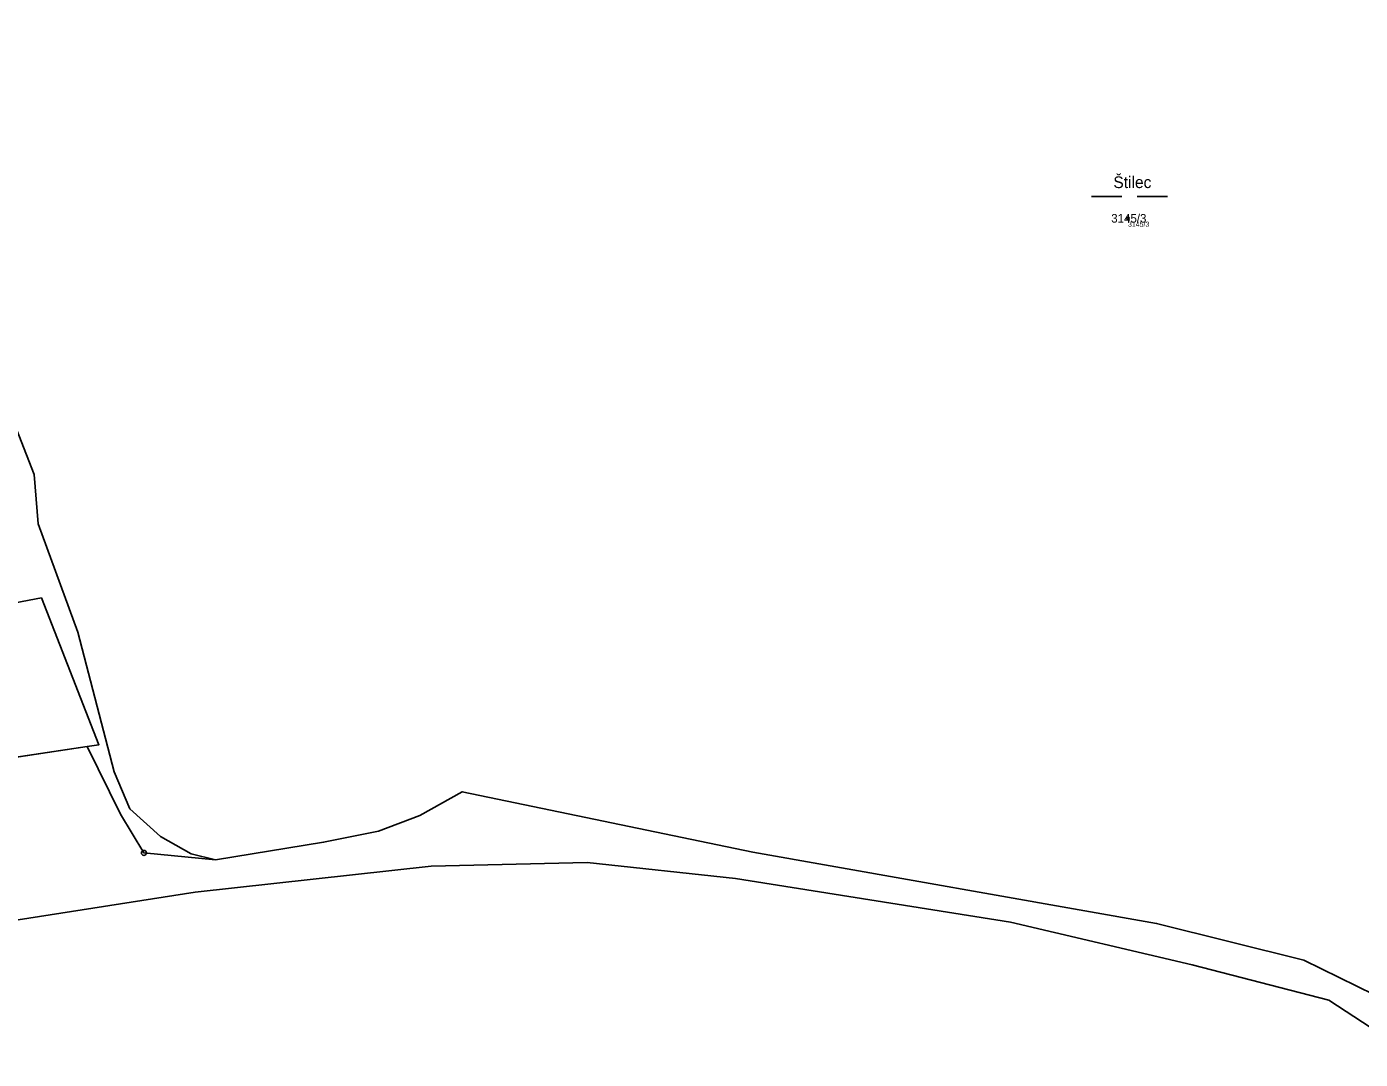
# Model space of a CAD drawing. Extents: x -761891 to -756141, y -1178507 to -1171885.
# Drawn here: x -760127.7 to -759864.2, y -1175745.8 to -1175541.8 of the extents above; entities that cross this region are included whole.
import ezdxf

# ---------------------------------------------------------------- set-up
doc = ezdxf.new("R2010")
doc.units = 0
for name, color, linetype in [('Definiční body', 7, 'Continuous'), ('Hranice parcel', 7, 'Continuous'), ('Parcelní čísla', 7, 'Continuous'), ('Polygon ku', 7, 'Continuous'), ('Polygon parcely', 7, 'Continuous'), ('Pop  PČ popisy', 7, 'Continuous'), ('Značky bodu BP', 7, 'Continuous'), ('Značky kultur', 7, 'Continuous')]:
    doc.layers.add(name, color=color, linetype=linetype)

msp = doc.modelspace()

# ---------------------------------------------------------------- linework, layer by layer
at = {"layer": 'Definiční body'}
msp.add_circle((-759910.08, -1175579.63), 0.25, dxfattribs=at)
at = {"layer": 'Hranice parcel'}
for p, q in [((-760124.78, -1175654.62), (-760131.32, -1175655.84)), ((-760113.43, -1175683.65), (-760124.78, -1175654.62)), ((-760115.72, -1175683.99), (-760152.22, -1175689.46)), ((-760115.72, -1175683.99), (-760113.43, -1175683.65))]:
    msp.add_line(p, q, dxfattribs=at)
for points in [[(-760154.05, -1175527.43), (-760149.65, -1175552.32), (-760144.14, -1175572.82), (-760135.4, -1175606.9), (-760126.24, -1175630.24), (-760125.4, -1175640), (-760117.59, -1175661.38), (-760110.41, -1175689.02), (-760107.29, -1175696.33), (-760101.25, -1175701.8), (-760095.18, -1175705.23), (-760090.4, -1175706.38)], [(-760090.4, -1175706.38), (-760104.52, -1175705.01), (-760109.13, -1175697.37), (-760115.72, -1175683.99)], [(-759791.53, -1175754.92), (-759797.66, -1175753.52), (-759827.54, -1175748.62), (-759833.95, -1175744.48), (-759841.19, -1175739.07), (-759850.47, -1175735.39), (-759861.36, -1175733.07), (-759875.31, -1175726.2), (-759904.42, -1175718.95), (-759984.18, -1175704.84), (-760041.64, -1175692.95), (-760050.02, -1175697.62), (-760058.15, -1175700.74), (-760069.03, -1175702.91), (-760090.4, -1175706.38)], [(-760179.9, -1175722.75), (-760167.01, -1175719.89), (-760129.36, -1175718.25), (-760094.4, -1175712.8), (-760047.78, -1175707.64), (-760016.97, -1175706.92), (-759987.61, -1175710.08), (-759933.31, -1175718.71), (-759897.37, -1175727.13), (-759870.42, -1175734.11), (-759853.64, -1175745.06), (-759851.02, -1175763.95)]]:
    msp.add_lwpolyline(points, dxfattribs=at)
at = {"layer": 'Polygon ku'}
msp.add_lwpolyline([(-760131.32, -1175655.84), (-760124.78, -1175654.62), (-760113.43, -1175683.65), (-760115.72, -1175683.99), (-760152.22, -1175689.46)], dxfattribs=at)
at = {"layer": 'Polygon parcely'}
for points in [[(-760131.32, -1175655.84), (-760124.78, -1175654.62), (-760113.43, -1175683.65), (-760115.72, -1175683.99), (-760109.13, -1175697.37), (-760104.52, -1175705.01), (-760090.4, -1175706.38), (-760095.18, -1175705.23), (-760101.25, -1175701.8), (-760107.29, -1175696.33), (-760110.41, -1175689.02), (-760117.59, -1175661.38), (-760125.4, -1175640), (-760126.24, -1175630.24), (-760135.4, -1175606.9)], [(-760135.4, -1175606.9), (-760126.24, -1175630.24), (-760125.4, -1175640), (-760117.59, -1175661.38), (-760110.41, -1175689.02), (-760107.29, -1175696.33), (-760101.25, -1175701.8), (-760095.18, -1175705.23), (-760090.4, -1175706.38), (-760069.03, -1175702.91), (-760058.15, -1175700.74), (-760050.02, -1175697.62), (-760041.64, -1175692.95), (-759984.18, -1175704.84), (-759904.42, -1175718.95), (-759875.31, -1175726.2), (-759861.36, -1175733.07), (-759850.47, -1175735.39), (-759841.19, -1175739.07), (-759833.95, -1175744.48), (-759827.54, -1175748.62)], [(-759827.54, -1175748.62), (-759833.95, -1175744.48), (-759841.19, -1175739.07), (-759850.47, -1175735.39), (-759861.36, -1175733.07), (-759875.31, -1175726.2), (-759904.42, -1175718.95), (-759984.18, -1175704.84), (-760041.64, -1175692.95), (-760050.02, -1175697.62), (-760058.15, -1175700.74), (-760069.03, -1175702.91), (-760090.4, -1175706.38), (-760104.52, -1175705.01), (-760109.13, -1175697.37), (-760115.72, -1175683.99), (-760152.22, -1175689.46)], [(-760129.36, -1175718.25), (-760094.4, -1175712.8), (-760047.78, -1175707.64), (-760016.97, -1175706.92), (-759987.61, -1175710.08), (-759933.31, -1175718.71), (-759897.37, -1175727.13), (-759870.42, -1175734.11), (-759853.64, -1175745.06), (-759851.02, -1175763.95)], [(-759851.02, -1175763.95), (-759853.64, -1175745.06), (-759870.42, -1175734.11), (-759897.37, -1175727.13), (-759933.31, -1175718.71), (-759987.61, -1175710.08), (-760016.97, -1175706.92), (-760047.78, -1175707.64), (-760094.4, -1175712.8), (-760129.36, -1175718.25)]]:
    msp.add_lwpolyline(points, dxfattribs=at)
at = {"layer": 'Značky bodu BP'}
for radius in [0.5, 0.0303]:
    msp.add_circle((-760104.52, -1175705.01), radius, dxfattribs=at)
at = {"layer": 'Značky kultur'}
for p, q in [((-759917.29, -1175575.33), (-759911.29, -1175575.33)), ((-759908.29, -1175575.33), (-759902.29, -1175575.33))]:
    msp.add_line(p, q, dxfattribs=at)

# ---------------------------------------------------------------- texts
at = {"layer": 'Definiční body'}
msp.add_text('3145/3', height=1, dxfattribs=at).set_placement((-759910.08, -1175581.29))
at = {"layer": 'Parcelní čísla'}
msp.add_text('3145/3', height=1.7, dxfattribs=at).set_placement((-759913.39, -1175580.48))
at = {"layer": 'Pop  PČ popisy'}
msp.add_text('Štilec', height=2.3, dxfattribs=at).set_placement((-759912.97, -1175573.65))

doc.saveas('drawing.dxf')
